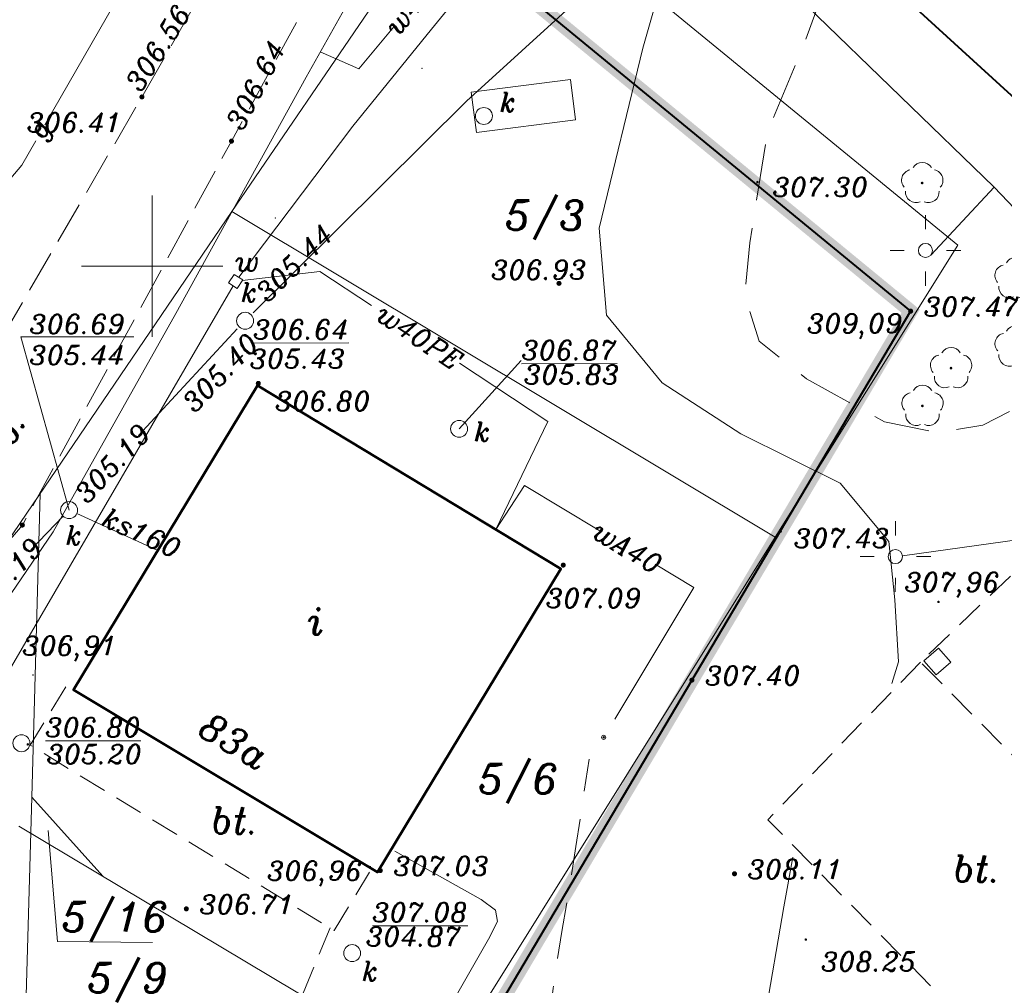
# Model space of a CAD drawing. Extents: x 4615668 to 9294084, y 5325188 to 10688993.
# Tile 598 of 656: x 4651533 to 4651568, y 5338628 to 5338662. Entities that reach past the tile are written whole.
import ezdxf
from ezdxf.enums import TextEntityAlignment as Align

# ---------------------------------------------------------------- set-up
doc = ezdxf.new("R2010")
doc.units = 0
doc.header["$MEASUREMENT"] = 0
for name, pattern in [('BUIB10', [1.5, 1, -0.5]), ('DASHDOT', [25.4, 12.7, -6.35, 0, -6.35]), ('DASHED', [19.05, 12.7, -6.35]), ('KTCR', [1.5, 1, -0.5]), ('KTJZ01', [2, 1.5, -0.5]), ('l219_500', [0.5, -0.25, 0, -0.25]), ('l346_500', [1.5, 1, -0.5]), ('l423_500', [2, 1.5, -0.5]), ('l424_500', [1.5, 1, -0.5]), ('l601_500', [1.5, 1, -0.5]), ('l812_500', [3, 2, -1])]:
    doc.linetypes.add(name, pattern=pattern)
for name, color, linetype in [('26', 7, 'Continuous'), ('52', 7, 'Continuous'), ('projekt', 202, 'Continuous'), ('UWWPA_907', 7, 'Continuous')]:
    doc.layers.add(name, color=color, linetype=linetype)
for name, color, linetype, lineweight in [('budynek', 7, 'Continuous', 53), ('chodnik', 7, 'l423_500', 13), ('e_slupy', 7, 'Continuous', 13), ('eNN', 7, 'Continuous', 13), ('funkcja_kondygnacja', 7, 'Continuous', 13), ('g', 7, 'Continuous', 13), ('gr_dzialki', 7, 'l219_500', 13), ('jezdnia', 7, 'l424_500', 13), ('k', 7, 'Continuous', 13), ('k_elem_naziemne', 7, 'Continuous', 13), ('k_komora', 7, 'l601_500', 13), ('k_opis', 7, 'Continuous', 13), ('k_rzedne', 7, 'Continuous', 13), ('nr_budynku', 7, 'Continuous', 13), ('nr_dzialki', 7, 'Continuous', 13), ('ogr_symb', 7, 'l901_500', 40), ('opisy_drog', 7, 'Continuous', 13), ('pkt_wys', 7, 'Continuous', 13), ('robocza26', 7, 'Continuous', 13), ('robocza50', 7, 'Continuous', 13), ('w', 7, 'Continuous', 13), ('w_elem_naziemne', 7, 'Continuous', 13), ('w_opis', 7, 'Continuous', 13), ('warst_ciagla', 7, 'Continuous', 0), ('warst_przeryw', 7, 'l812_500', 0), ('wiata', 7, 'l346_500', 13), ('Wymiar', 7, 'Continuous', 9), ('zielen', 7, 'Continuous', 13)]:
    doc.layers.add(name, color=color, linetype=linetype, lineweight=lineweight)
doc.styles.add('Style-ITALIC_1250', font='ITALIC_1250.shx')
doc.styles.add('txt', font='TXT', dxfattribs={"height": 0.2})
doc.linetypes.add('KTOK05', pattern='A,3.75,[16,dgnlstyle-2015all.shx,S=0.0028,R=0,X=0,Y=0],3.75', length=7.5)
doc.linetypes.add('l901_500', pattern='A,3.75,[38,dgnlstyle-2015all.shx,S=0.0028,R=0,X=0,Y=0],3.75', length=7.5)

# ---------------------------------------------------------------- blocks, each defined once
blk = doc.blocks.new('SB')
at = {"layer": 'UWWPA_907', "color": 7, "linetype": 'Continuous', "lineweight": 13}
for radius in [0.75, 0.25]:
    blk.add_circle((0, 0), radius, dxfattribs=at)
blk = doc.blocks.new('WYS')
at = {"layer": '52', "color": 67, "linetype": 'Continuous'}
blk.add_circle((0, 0), 0.08, dxfattribs=at)
blk = doc.blocks.new('511_5')
at = {"layer": 'e_slupy', "color": 7, "linetype": 'Continuous', "lineweight": 13}
blk.add_circle((0, 0), 0.25, dxfattribs=at)
blk = doc.blocks.new('515_5')
at = {"layer": 'e_slupy', "color": 7, "linetype": 'Continuous', "lineweight": 13}
for p, q in [((0, 0.75), (0, 1.25)), ((-1.25, 0), (-0.75, 0)), ((0.75, 0), (1.25, 0)), ((0, -1.25), (0, -0.75))]:
    blk.add_line(p, q, dxfattribs=at)
blk = doc.blocks.new('506_5')
at = {"layer": 'k_elem_naziemne', "color": 24, "linetype": 'Continuous', "lineweight": 13}
blk.add_circle((0, 0), 0.3, dxfattribs=at)
blk = doc.blocks.new('922_5')
at = {"layer": 'zielen', "linetype": 'Continuous', "lineweight": 13}
h = blk.add_hatch(color=96, dxfattribs=at)
edge = h.paths.add_edge_path()
edge.add_arc((0, 0), 0.05, 0, 360)
at = {"layer": 'zielen', "color": 96, "linetype": 'Continuous', "lineweight": 13}
for centre, start, end in [((0.005, 0.357), 30.1243, 149.8757), ((-0.352, 0.098), 101.9988, 221.9759), ((0.362, 0.098), 318.0241, 78.0012), ((-0.215, -0.321), 174.335, 293.7607), ((0.225, -0.321), 246.2393, 5.665)]:
    blk.add_arc(centre, 0.375, start, end, dxfattribs=at)
blk = doc.blocks.new('140_1')
at = {"linetype": 'ByBlock', "lineweight": -2}
blk.add_hatch(color=0, dxfattribs=at).paths.add_polyline_path([(0.9, 0, 1), (-0.9, 0, 1)], flags=16)
blk = doc.blocks.new('140')
at = {"linetype": 'ByBlock', "lineweight": -2}
blk.add_hatch(color=0, dxfattribs=at).paths.add_polyline_path([(0.45, 0, 1), (-0.45, 0, 1)], flags=16)
blk = doc.blocks.new('507_5')
at = {"layer": 'w_elem_naziemne', "color": 7, "linetype": 'Continuous', "lineweight": 13, "flags": 128}
blk.add_lwpolyline([(-0.18, -0.18), (0.18, -0.18), (0.18, 0.18), (-0.18, 0.18)], close=True, dxfattribs=at)
blk = doc.blocks.new('G$C3390F2A0')
at = {"layer": 'budynek', "color": 7, "linetype": 'Continuous', "lineweight": 53, "flags": 128}
blk.add_lwpolyline([(56.505, 55.96), (49.988, 45.182), (60.753, 38.731), (67.245, 49.466)], close=True, dxfattribs=at)
at = {"layer": 'chodnik', "color": 7, "linetype": 'KTCR', "lineweight": 13, "flags": 128}
for points in [[(79.976, 46.165), (74.574, 40.583), (87.824, 27.052)], [(49.713, 45.291), (48.453, 43.225), (59.211, 36.664), (60.471, 38.73)], [(59.069, 36.75), (57.426, 32.776), (60.197, 26.36), (72.553, 17.161), (73.897, 14.972)]]:
    blk.add_lwpolyline(points, dxfattribs=at)
at = {"layer": 'eNN', "color": 1, "linetype": 'Continuous', "lineweight": 13, "flags": 128}
for points in [[(69.242, 75.292), (75.952, 69.412), (82.584, 62.991), (80.344, 60.585)], [(82.584, 62.991), (84.997, 60.458), (97.264, 45.744), (98.254, 44.713)], [(91.426, 52.747), (85.009, 50.715), (79.336, 49.926)]]:
    blk.add_lwpolyline(points, dxfattribs=at)
at = {"layer": 'g', "color": 52, "linetype": 'Continuous', "lineweight": 13, "flags": 128}
for points in [[(48.976, 65.2), (56.987, 79.156), (61.682, 90.597), (66.25, 102.15), (67.511, 105.295)], [(18.453, 39.663), (28.229, 41.889), (31.654, 43.705), (44.378, 59.32), (48.154, 63.766), (48.651, 64.632)], [(61.363, 39.471), (64.424, 37.754), (64.925, 37.374), (65.005, 36.974), (64.685, 36.354), (63.168, 33.713), (61.64, 30.691), (57.158, 22.889), (55.289, 19.636), (54.63, 18.625), (54.371, 18.045)]]:
    blk.add_lwpolyline(points, dxfattribs=at)
at = {"layer": 'gr_dzialki', "color": 96, "linetype": 'Continuous', "lineweight": 13}
for p, q in [((64.281, 74.879), (55.598, 62.126)), ((81.301, 60.932), (64.281, 74.879)), ((55.598, 62.126), (48.331, 51.439)), ((74.835, 50.592), (55.598, 62.126)), ((74.835, 50.592), (81.301, 60.932)), ((48.803, 52.132), (48.507, 41.383)), ((48.331, 51.439), (42.893, 43.447)), ((62.901, 31.484), (74.835, 50.592)), ((48.3, 33.864), (48.507, 41.383)), ((48.507, 41.383), (51.02, 38.587)), ((62.901, 31.484), (48.056, 40.358))]:
    blk.add_line(p, q, dxfattribs=at)
at = {"layer": 'gr_dzialki', "color": 96, "linetype": 'Continuous', "lineweight": 13, "flags": 128}
blk.add_lwpolyline([(49.092, 40.196), (49.422, 36.273), (52.783, 36.238)], dxfattribs=at)
at = {"layer": 'jezdnia', "color": 7, "linetype": 'KTJZ01', "lineweight": 13, "flags": 128}
for points in [[(58.167, 76.235), (52.409, 66.184), (44.964, 53.366), (40.82, 48.381), (34.175, 43.393), (27.999, 40.436), (18.581, 38.395), (17.95, 39.145)], [(60.77, 74.084), (55.581, 64.618), (48.177, 51.019), (43.693, 45.814), (36.239, 40.256), (30.892, 37.45), (26.297, 35.358), (32.612, 35.695)]]:
    blk.add_lwpolyline(points, dxfattribs=at)
at = {"layer": 'k', "color": 24, "linetype": 'Continuous', "lineweight": 13}
blk.add_line((50.102, 51.426), (52.97, 50.114), dxfattribs=at)
at = {"layer": 'k', "color": 24, "linetype": 'Continuous', "lineweight": 13, "flags": 128}
for points in [[(56.346, 58.537), (63.903, 66.035), (69.652, 71.278)], [(52.286, 54.195), (55.787, 57.965)], [(48.477, 50.147), (49.622, 51.334)]]:
    blk.add_lwpolyline(points, dxfattribs=at)
at = {"layer": 'k_komora', "color": 24, "linetype": 'Continuous', "lineweight": 13, "flags": 128}
blk.add_lwpolyline([(64.255, 64.923), (67.762, 65.374), (67.579, 66.8), (64.072, 66.349)], close=True, dxfattribs=at)
at = {"layer": 'k_rzedne', "color": 24, "linetype": 'Continuous', "lineweight": 13}
blk.add_line((65.84, 56.848), (63.64, 54.429), dxfattribs=at)
at = {"layer": 'k_rzedne', "color": 24, "linetype": 'Continuous', "lineweight": 13, "flags": 128}
blk.add_lwpolyline([(49.83, 51.55), (48.127, 57.681), (52.127, 57.681)], dxfattribs=at)
at = {"layer": 'ogr_symb', "color": 7, "linetype": 'KTOK05', "lineweight": 40}
for points in [[(60.77, 74.084), (79.628, 58.596), (62.222, 29.226), (81.044, 21.172)], [(75.455, 70.061), (78.883, 70.193), (83.458, 65.996), (84.795, 62.814)]]:
    blk.add_lwpolyline(points, dxfattribs=at)
at = {"layer": 'robocza26', "color": 7, "linetype": 'Continuous', "lineweight": 0}
for p, q in [((52.769, 57.688), (52.769, 62.688)), ((50.269, 60.188), (55.269, 60.188))]:
    blk.add_line(p, q, dxfattribs=at)
at = {"layer": 'robocza50', "color": 7, "linetype": 'Continuous', "lineweight": 0}
for p, q in [((52.769, 57.688), (52.769, 62.688)), ((50.269, 60.188), (55.269, 60.188))]:
    blk.add_line(p, q, dxfattribs=at)
at = {"layer": 'w', "color": 160, "linetype": 'Continuous', "lineweight": 13, "flags": 128}
for points in [[(55.839, 59.795), (59.881, 65.148), (62.659, 68.579), (64.724, 71.128), (65.891, 73.29), (64.659, 74.329), (62.994, 75.575), (58.024, 79.431), (58.024, 79.431), (60.505, 83.776)], [(37.632, 33.219), (42.73, 41.189), (49.271, 50.781), (53.607, 58.514), (58.222, 66.885), (60.245, 70.486)], [(58.723, 67.777), (60.094, 67.184), (61.33, 68.666)], [(55.96, 59.677), (58.71, 60.005), (60.541, 58.8)], [(41.674, 35.607), (45.906, 42.787), (55.64, 59.496)], [(63.653, 56.75), (66.78, 54.692), (64.935, 50.862)], [(64.935, 50.862), (65.953, 52.425), (68.621, 50.816)], [(70.579, 49.636), (71.948, 48.809), (69.152, 44.142)]]:
    blk.add_lwpolyline(points, dxfattribs=at)
at = {"layer": 'w', "color": 160, "linetype": 'Continuous', "lineweight": 13}
for p in [(62.328, 67.196), (57.134, 61.89)]:
    blk.add_point(p, dxfattribs=at)
at = {"layer": 'warst_ciagla', "color": 21, "linetype": 'Continuous', "lineweight": 0, "flags": 128}
for points in [[(71.101, 71.281), (70.148, 67.911), (68.6, 61.539), (68.855, 58.459), (70.835, 56.056), (73.614, 54.246), (77.13, 52.5), (78.857, 50.435), (79.07, 48.368), (79.198, 46.174), (78.965, 45.41)], [(75.459, 39.258), (75.134, 37.501), (74.466, 33.577), (74.361, 32.193), (74.431, 29.415), (74.537, 26.712), (74.688, 25.365), (75.089, 23.452), (75.549, 21.716)]]:
    blk.add_lwpolyline(points, dxfattribs=at)
at = {"layer": 'warst_przeryw', "color": 21, "linetype": 'l812_500', "lineweight": 0, "flags": 128}
for points in [[(90.088, 53.384), (90.352, 55.01), (90.32, 56.666), (89.847, 57.818), (88.904, 57.995), (87.195, 57.224), (84.306, 55.654), (82.186, 54.558), (80.594, 54.29), (78.706, 54.672), (75.944, 56.2), (74.261, 57.529), (73.758, 59.155), (73.933, 61.018), (74.548, 64.912), (75.842, 68.018), (77.547, 72.741), (78.664, 75.522), (79.867, 77.672), (80.898, 78.855), (81.87, 79.211), (83.138, 79.065), (83.907, 77.795), (84.853, 75.282), (86.567, 71.263), (87.099, 69.379), (88.251, 67.547), (89.284, 66.809), (90.079, 67.491), (91.226, 70.33), (91.546, 73.583), (92.16, 76.003), (94.278, 80.677), (97.704, 87.308)], [(66.313, 26.712), (66.576, 30.614), (66.678, 31.953), (66.738, 32.621), (66.843, 33.623), (66.969, 34.622), (67.04, 35.121), (67.279, 36.625), (67.614, 38.627), (67.773, 39.629), (68.246, 42.732)]]:
    blk.add_lwpolyline(points, dxfattribs=at)
at = {"layer": 'wiata', "color": 7, "linetype": 'BUIB10', "lineweight": 13, "flags": 128}
blk.add_lwpolyline([(88.122, 37.926), (79.976, 46.165), (88.764, 54.567), (96.827, 45.897), (94.633, 43.941)], close=True, dxfattribs=at)
at = {"layer": 'wiata', "color": 7, "linetype": 'Continuous', "lineweight": 13, "flags": 128}
blk.add_lwpolyline([(80.613, 46.662), (81.048, 46.163), (80.533, 45.713), (80.097, 46.21)], close=True, dxfattribs=at)
at = {"layer": '26', "color": 155, "linetype": 'Continuous', "ltscale": 0.1, "xscale": 0.1, "yscale": 0.1, "zscale": 0.1, "rotation": 0.06577989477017}
blk.add_blockref('SB', (68.76, 43.502), dxfattribs=at)
at = {"layer": 'e_slupy', "color": 7, "linetype": 'Continuous', "lineweight": 13, "rotation": 359.9241255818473}
for p in [(80.152, 60.745), (79.087, 49.903)]:
    blk.add_blockref('515_5', p, dxfattribs=at)
at = {"layer": 'e_slupy', "color": 7, "linetype": 'Continuous', "lineweight": 13}
for p in [(80.152, 60.745), (79.087, 49.903)]:
    blk.add_blockref('511_5', p, dxfattribs=at)
at = {"layer": 'k_elem_naziemne', "color": 24, "linetype": 'Continuous', "lineweight": 13}
for p, rotation in [((64.517, 65.509), 304.6965416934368), ((56.062, 58.256), 290.7329260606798), ((63.64, 54.429), 270.0657797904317), ((49.83, 51.55), 276.960343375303), ((48.144, 43.291), 270.065780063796), ((59.854, 35.858), 286.6326712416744)]:
    blk.add_blockref('506_5', p, dxfattribs=dict(at, rotation=rotation))
at = {"layer": 'pkt_wys', "color": 7, "linetype": 'Continuous', "lineweight": 13, "xscale": 0.1, "yscale": 0.1, "zscale": 0.1}
for name, p, rotation in [('140_1', (52.409, 66.184), 0.06578024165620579), ('140_1', (52.409, 66.184), 0.06578024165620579), ('140_1', (52.409, 66.184), 0.06578024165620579), ('140_1', (52.409, 66.184), 0.06578024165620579), ('140_1', (52.409, 66.184), 0.06578024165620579), ('140_1', (52.409, 66.184), 0.06578024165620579), ('140_1', (52.409, 66.184), 0.06578024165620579), ('140_1', (52.409, 66.184), 0.06578024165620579), ('140_1', (55.581, 64.618), 0.06578024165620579), ('140_1', (55.581, 64.618), 0.06578024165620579), ('140_1', (55.581, 64.618), 0.06578024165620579), ('140_1', (55.581, 64.618), 0.06578024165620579), ('140_1', (55.581, 64.618), 0.06578024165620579), ('140_1', (55.581, 64.618), 0.06578024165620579), ('140_1', (55.581, 64.618), 0.06578024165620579), ('140_1', (55.581, 64.618), 0.06578024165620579), ('140', (74.204, 63.168), 0.06578024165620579), ('140_1', (67.177, 59.581), 0.06578024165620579), ('140_1', (67.177, 59.581), 0.06578024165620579), ('140_1', (67.177, 59.581), 0.06578024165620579), ('140_1', (67.177, 59.581), 0.06578024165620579), ('140_1', (67.177, 59.581), 0.06578024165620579), ('140_1', (67.177, 59.581), 0.06578024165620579), ('140_1', (67.177, 59.581), 0.06578024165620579), ('140_1', (67.177, 59.581), 0.06578024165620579), ('140_1', (67.177, 59.581), 0.06578024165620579), ('140_1', (67.177, 59.581), 0.06578024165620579), ('140_1', (67.177, 59.581), 0.06578024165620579), ('140_1', (67.177, 59.581), 0.06578024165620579), ('140_1', (79.628, 58.596), 0.06578024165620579), ('140_1', (79.628, 58.596), 0.06578024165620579), ('140_1', (79.628, 58.596), 0.06578024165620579), ('140_1', (79.628, 58.596), 0.06578024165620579), ('140_1', (79.628, 58.596), 0.06578024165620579), ('140_1', (79.628, 58.596), 0.06578024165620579), ('140_1', (79.628, 58.596), 0.06578024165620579), ('140_1', (79.628, 58.596), 0.06578024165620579), ('140_1', (79.628, 58.596), 0.06578024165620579), ('140_1', (79.628, 58.596), 0.06578024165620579), ('140_1', (79.628, 58.596), 0.06578024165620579), ('140_1', (79.628, 58.596), 0.06578024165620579), ('WYS', (79.241, 58.355), 0.06577989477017), ('140_1', (56.531, 56.039), 0.06578024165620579), ('140_1', (56.531, 56.039), 0.06578024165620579), ('140_1', (56.531, 56.039), 0.06578024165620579), ('140_1', (56.531, 56.039), 0.06578024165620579), ('140_1', (56.531, 56.039), 0.06578024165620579), ('140_1', (56.531, 56.039), 0.06578024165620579), ('140_1', (56.531, 56.039), 0.06578024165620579), ('140_1', (56.531, 56.039), 0.06578024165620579), ('140_1', (48.177, 51.019), 0.06578024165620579), ('140_1', (48.177, 51.019), 0.06578024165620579), ('140_1', (48.177, 51.019), 0.06578024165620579), ('140_1', (48.177, 51.019), 0.06578024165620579), ('140_1', (48.177, 51.019), 0.06578024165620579), ('140_1', (48.177, 51.019), 0.06578024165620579), ('140_1', (48.177, 51.019), 0.06578024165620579), ('140', (75.026, 50.796), 0.06578024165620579), ('140_1', (67.328, 49.601), 0.06578024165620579), ('140_1', (67.328, 49.601), 0.06578024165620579), ('140_1', (67.328, 49.601), 0.06578024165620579), ('140_1', (67.328, 49.601), 0.06578024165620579), ('140_1', (67.328, 49.601), 0.06578024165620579), ('140_1', (67.328, 49.601), 0.06578024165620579), ('140_1', (67.328, 49.601), 0.06578024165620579), ('140_1', (67.328, 49.601), 0.06578024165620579), ('140_1', (67.328, 49.601), 0.06578024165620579), ('140_1', (67.328, 49.601), 0.06578024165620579), ('140_1', (67.328, 49.601), 0.06578024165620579), ('140_1', (67.328, 49.601), 0.06578024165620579), ('140', (80.613, 48.3), 0.06578024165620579), ('140', (80.613, 48.3), 0.06578024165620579), ('140', (80.613, 48.3), 0.06578024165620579), ('140', (80.613, 48.3), 0.06578024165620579), ('140', (80.613, 48.3), 0.06578024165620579), ('140', (80.613, 48.3), 0.06578024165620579), ('WYS', (48.551, 45.711), 0.06577989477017), ('140_1', (71.883, 45.527), 0.06578024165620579), ('140_1', (71.883, 45.527), 0.06578024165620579), ('140_1', (71.883, 45.527), 0.06578024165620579), ('140_1', (71.883, 45.527), 0.06578024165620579), ('140_1', (71.883, 45.527), 0.06578024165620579), ('140_1', (71.883, 45.527), 0.06578024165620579), ('140_1', (71.883, 45.527), 0.06578024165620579), ('140_1', (71.883, 45.527), 0.06578024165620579), ('140_1', (71.883, 45.527), 0.06578024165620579), ('140_1', (71.883, 45.527), 0.06578024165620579), ('140_1', (71.883, 45.527), 0.06578024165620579), ('140_1', (71.883, 45.527), 0.06578024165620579), ('140', (48.369, 43.251), 0.06578024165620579), ('140', (48.369, 43.251), 0.06578024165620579), ('140', (48.369, 43.251), 0.06578024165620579), ('140', (48.369, 43.251), 0.06578024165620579), ('WYS', (60.487, 38.926), 0.06577989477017), ('140_1', (60.851, 38.784), 0.06578024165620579), ('140_1', (60.851, 38.784), 0.06578024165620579), ('140_1', (60.851, 38.784), 0.06578024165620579), ('140_1', (60.851, 38.784), 0.06578024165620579), ('140_1', (60.851, 38.784), 0.06578024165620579), ('140_1', (60.851, 38.784), 0.06578024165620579), ('140_1', (60.851, 38.784), 0.06578024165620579), ('140_1', (60.851, 38.784), 0.06578024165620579), ('140_1', (73.391, 38.668), 0.06578024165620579), ('140_1', (73.391, 38.668), 0.06578024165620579), ('140_1', (73.391, 38.668), 0.06578024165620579), ('140_1', (73.391, 38.668), 0.06578024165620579), ('140_1', (73.391, 38.668), 0.06578024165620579), ('140_1', (73.391, 38.668), 0.06578024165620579), ('140_1', (73.391, 38.668), 0.06578024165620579), ('140_1', (73.391, 38.668), 0.06578024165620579), ('140_1', (73.391, 38.668), 0.06578024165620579), ('140_1', (73.391, 38.668), 0.06578024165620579), ('140_1', (73.391, 38.668), 0.06578024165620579), ('140_1', (73.391, 38.668), 0.06578024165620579), ('140_1', (53.982, 37.426), 0.06578024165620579), ('140_1', (53.982, 37.426), 0.06578024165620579), ('140_1', (53.982, 37.426), 0.06578024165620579), ('140_1', (53.982, 37.426), 0.06578024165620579), ('140_1', (53.982, 37.426), 0.06578024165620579), ('140_1', (53.982, 37.426), 0.06578024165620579), ('140_1', (53.982, 37.426), 0.06578024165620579), ('140_1', (53.982, 37.426), 0.06578024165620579), ('140', (75.916, 36.34), 0.06578024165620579)]:
    blk.add_blockref(name, p, dxfattribs=dict(at, rotation=rotation))
at = {"layer": 'w_elem_naziemne', "color": 7, "linetype": 'Continuous', "lineweight": 13, "rotation": 327.4813007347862}
blk.add_blockref('507_5', (55.729, 59.65), dxfattribs=at)
at = {"layer": 'zielen', "color": 96, "linetype": 'Continuous', "lineweight": 13}
for p in [(80.034, 63.135), (83.338, 59.765), (83.34, 57.345), (81.056, 56.578), (80.043, 55.24)]:
    blk.add_blockref('922_5', p, dxfattribs=at)
at = {"layer": 'funkcja_kondygnacja', "color": 7, "linetype": 'Continuous', "lineweight": 13, "style": 'Style-ITALIC_1250'}
blk.add_text('i', height=0.94, dxfattribs=at).set_placement((58.551, 47.614), align=Align.MIDDLE_CENTER)
at = {"layer": 'g', "color": 52, "linetype": 'Continuous', "lineweight": 13, "insert": (48.872, 65.012), "char_height": 0.68, "attachment_point": 5, "rotation": 60.1443, "line_spacing_factor": 0.722892, "style": 'txt'}
blk.add_mtext('\\FITALIC_1250.shx;g', dxfattribs=at)
at = {"layer": 'k_elem_naziemne', "color": 24, "linetype": 'Continuous', "lineweight": 13, "style": 'Style-ITALIC_1250'}
for p in [(65.075, 65.658), (55.912, 58.922), (64.168, 53.987), (60.194, 34.881)]:
    blk.add_text('k', height=0.68, dxfattribs=at).set_placement(p)
at = {"layer": 'k_elem_naziemne', "color": 24, "linetype": 'Continuous', "lineweight": 13, "insert": (49.707, 50.316), "char_height": 0.68, "attachment_point": 7, "line_spacing_factor": 0.722892, "style": 'Style-ITALIC_1250'}
blk.add_mtext('\\FITALIC_1250.shx;k', dxfattribs=at)
at = {"layer": 'k_opis', "color": 24, "linetype": 'Continuous', "lineweight": 13, "char_height": 0.68, "line_spacing_factor": 0.722892, "style": 'Style-ITALIC_1250'}
for s, insert, attachment_point, rotation in [('\\FITALIC_1250.shx;305.19', (50.219, 51.969), 4, 47.1228), ('\\FITALIC_1250.shx;ks160', (50.938, 51.033), 7, 335.4186), ('\\FITALIC_1250.shx;305.19', (46.367, 47.961), 4, 46.0201)]:
    blk.add_mtext(s, dxfattribs=dict(at, insert=insert, attachment_point=attachment_point, rotation=rotation))
at = {"layer": 'k_rzedne', "color": 24, "linetype": 'Continuous', "lineweight": 13, "char_height": 0.68, "line_spacing_factor": 0.722892, "style": 'txt'}
for s, insert, attachment_point, rotation in [('\\FITALIC_1250.shx;305.44', (56.852, 58.867), 7, 44.7727), ('\\FITALIC_1250.shx;\\L306.64', (56.351, 57.604), 7, 0.0658), ('\\FITALIC_1250.shx;\\L306.87', (65.852, 56.872), 7, 0.0658), ('\\FITALIC_1250.shx;305.40', (54.272, 54.959), 7, 46.4543), ('\\FITALIC_1250.shx;305.43', (56.225, 57.25), 1, 0.0658), ('\\FITALIC_1250.shx;305.83', (65.936, 56.69), 1, 0.0658), ('\\FITALIC_1250.shx;\\L306.80', (48.99, 43.515), 7, 0.0658), ('\\FITALIC_1250.shx;305.20', (49.034, 43.246), 1, 0.0658), ('\\FITALIC_1250.shx;\\L307.08', (60.568, 36.961), 7, 0.0658), ('\\FITALIC_1250.shx;304.87', (60.343, 36.785), 1, 0.0658)]:
    blk.add_mtext(s, dxfattribs=dict(at, insert=insert, attachment_point=attachment_point, rotation=rotation))
at = {"layer": 'k_rzedne', "color": 24, "linetype": 'Continuous', "lineweight": 13, "char_height": 0.68, "line_spacing_factor": 0.722892, "style": 'Style-ITALIC_1250'}
for s, insert, attachment_point in [('\\FITALIC_1250.shx;306.69', (48.427, 57.799), 7), ('\\FITALIC_1250.shx;305.44', (48.427, 57.381), 1)]:
    blk.add_mtext(s, dxfattribs=dict(at, insert=insert, attachment_point=attachment_point))
at = {"layer": 'nr_budynku', "color": 7, "linetype": 'Continuous', "lineweight": 13, "style": 'Style-ITALIC_1250'}
blk.add_text('83a', height=0.94, rotation=329.0684, dxfattribs=at).set_placement((55.429, 42.971), align=Align.CENTER)
at = {"layer": 'nr_dzialki', "color": 96, "linetype": 'Continuous', "lineweight": 13, "char_height": 1.04, "attachment_point": 7, "rotation": 0.0658, "line_spacing_factor": 0.722892, "style": 'txt'}
for s, insert in [('\\FITALIC_1250.shx;5/3', (65.27, 61.128)), ('\\FITALIC_1250.shx;5/6', (64.317, 41.163)), ('\\FITALIC_1250.shx;5/16', (49.573, 36.273)), ('\\FITALIC_1250.shx;5/9', (50.482, 34.115))]:
    blk.add_mtext(s, dxfattribs=dict(at, insert=insert))
at = {"layer": 'opisy_drog', "color": 7, "linetype": 'Continuous', "lineweight": 13, "style": 'Style-ITALIC_1250'}
for p in [(55.714, 40.558), (81.983, 38.848)]:
    blk.add_text('bt.', height=0.94, dxfattribs=at).set_placement(p, align=Align.MIDDLE_CENTER)
at = {"layer": 'opisy_drog', "color": 7, "linetype": 'Continuous', "lineweight": 13, "insert": (47.257, 53.388), "char_height": 0.94, "attachment_point": 5, "rotation": 61.5988, "line_spacing_factor": 0.722892, "style": 'txt'}
blk.add_mtext('\\FITALIC_1250.shx;j.mb.', dxfattribs=at)
at = {"layer": 'pkt_wys', "color": 7, "linetype": 'Continuous', "lineweight": 13, "char_height": 0.68, "attachment_point": 7, "line_spacing_factor": 0.722892}
for s, insert, rotation, style in [('\\FITALIC_1250.shx; 306.56', (52.105, 65.92), 57.4585, 'Style-ITALIC_1250'), ('\\FITALIC_1250.shx; 306.56', (52.105, 65.92), 57.4585, 'Style-ITALIC_1250'), ('\\FITALIC_1250.shx; 306.56', (52.105, 65.92), 57.4585, 'Style-ITALIC_1250'), ('\\FITALIC_1250.shx; 306.56', (52.105, 65.92), 57.4585, 'Style-ITALIC_1250'), ('\\FITALIC_1250.shx; 306.56', (52.105, 65.92), 57.4585, 'Style-ITALIC_1250'), ('\\FITALIC_1250.shx; 306.56', (52.105, 65.92), 57.4585, 'Style-ITALIC_1250'), ('\\FITALIC_1250.shx; 306.56', (52.105, 65.92), 57.4585, 'Style-ITALIC_1250'), ('\\FITALIC_1250.shx; 306.56', (52.105, 65.92), 57.4585, 'Style-ITALIC_1250'), ('\\FITALIC_1250.shx; 306.64', (55.742, 64.534), 62.4398, 'Style-ITALIC_1250'), ('\\FITALIC_1250.shx; 306.64', (55.742, 64.534), 62.4398, 'Style-ITALIC_1250'), ('\\FITALIC_1250.shx; 306.64', (55.742, 64.534), 62.4398, 'Style-ITALIC_1250'), ('\\FITALIC_1250.shx; 306.64', (55.742, 64.534), 62.4398, 'Style-ITALIC_1250'), ('\\FITALIC_1250.shx; 306.64', (55.742, 64.534), 62.4398, 'Style-ITALIC_1250'), ('\\FITALIC_1250.shx; 306.64', (55.742, 64.534), 62.4398, 'Style-ITALIC_1250'), ('\\FITALIC_1250.shx; 306.64', (55.742, 64.534), 62.4398, 'Style-ITALIC_1250'), ('\\FITALIC_1250.shx; 306.64', (55.742, 64.534), 62.4398, 'Style-ITALIC_1250'), ('\\FITALIC_1250.shx; 306.41', (47.871, 64.937), 0.0658, 'Style-ITALIC_1250'), ('\\FITALIC_1250.shx; 306.41', (47.871, 64.937), 0.0658, 'Style-ITALIC_1250'), ('\\FITALIC_1250.shx; 306.41', (47.871, 64.937), 0.0658, 'Style-ITALIC_1250'), ('\\FITALIC_1250.shx; 306.41', (47.871, 64.937), 0.0658, 'Style-ITALIC_1250'), ('\\FITALIC_1250.shx; 306.41', (47.871, 64.937), 0.0658, 'Style-ITALIC_1250'), ('\\FITALIC_1250.shx; 306.41', (47.871, 64.937), 0.0658, 'Style-ITALIC_1250'), ('\\FITALIC_1250.shx; 306.41', (47.871, 64.937), 0.0658, 'Style-ITALIC_1250'), ('\\FITALIC_1250.shx; 306.41', (47.871, 64.937), 0.0658, 'Style-ITALIC_1250'), ('\\FITALIC_1250.shx;307.30', (74.743, 62.651), 0.0658, 'Style-ITALIC_1250'), ('\\FITALIC_1250.shx; 306.93', (64.307, 59.72), 0.0658, 'Style-ITALIC_1250'), ('\\FITALIC_1250.shx; 307.47', (79.628, 58.414), 0.0658, 'Style-ITALIC_1250'), ('\\FITALIC_1250.shx; 307.47', (79.628, 58.414), 0.0658, 'Style-ITALIC_1250'), ('\\FITALIC_1250.shx; 307.47', (79.628, 58.414), 0.0658, 'Style-ITALIC_1250'), ('\\FITALIC_1250.shx; 307.47', (79.628, 58.414), 0.0658, 'Style-ITALIC_1250'), ('\\FITALIC_1250.shx; 307.47', (79.628, 58.414), 0.0658, 'Style-ITALIC_1250'), ('\\FITALIC_1250.shx; 307.47', (79.628, 58.414), 0.0658, 'Style-ITALIC_1250'), ('\\FITALIC_1250.shx; 307.47', (79.628, 58.414), 0.0658, 'Style-ITALIC_1250'), ('\\FITALIC_1250.shx; 307.47', (79.628, 58.414), 0.0658, 'Style-ITALIC_1250'), ('\\FITALIC_1250.shx; 307.47', (79.628, 58.414), 0.0658, 'Style-ITALIC_1250'), ('\\FITALIC_1250.shx; 307.47', (79.628, 58.414), 0.0658, 'Style-ITALIC_1250'), ('\\FITALIC_1250.shx; 307.47', (79.628, 58.414), 0.0658, 'Style-ITALIC_1250'), ('\\FITALIC_1250.shx; 307.47', (79.628, 58.414), 0.0658, 'Style-ITALIC_1250'), ('\\FITALIC_1250.shx;309,09', (75.959, 57.613), 0.0658, 'txt'), ('\\FITALIC_1250.shx; 306.80', (56.657, 55.067), 0.0658, 'Style-ITALIC_1250'), ('\\FITALIC_1250.shx; 306.80', (56.657, 55.067), 0.0658, 'Style-ITALIC_1250'), ('\\FITALIC_1250.shx; 306.80', (56.657, 55.067), 0.0658, 'Style-ITALIC_1250'), ('\\FITALIC_1250.shx; 306.80', (56.657, 55.067), 0.0658, 'Style-ITALIC_1250'), ('\\FITALIC_1250.shx; 306.80', (56.657, 55.067), 0.0658, 'Style-ITALIC_1250'), ('\\FITALIC_1250.shx; 306.80', (56.657, 55.067), 0.0658, 'Style-ITALIC_1250'), ('\\FITALIC_1250.shx; 306.80', (56.657, 55.067), 0.0658, 'Style-ITALIC_1250'), ('\\FITALIC_1250.shx; 306.80', (56.657, 55.067), 0.0658, 'Style-ITALIC_1250'), ('\\FITALIC_1250.shx;307.43', (75.497, 50.211), 0.0658, 'Style-ITALIC_1250'), ('\\FITALIC_1250.shx;307,96', (79.413, 48.447), 0.0658, 'txt'), ('\\FITALIC_1250.shx; 307.09', (66.248, 48.087), 0.0658, 'Style-ITALIC_1250'), ('\\FITALIC_1250.shx; 307.09', (66.248, 48.087), 0.0658, 'Style-ITALIC_1250'), ('\\FITALIC_1250.shx; 307.09', (66.248, 48.087), 0.0658, 'Style-ITALIC_1250'), ('\\FITALIC_1250.shx; 307.09', (66.248, 48.087), 0.0658, 'Style-ITALIC_1250'), ('\\FITALIC_1250.shx; 307.09', (66.248, 48.087), 0.0658, 'Style-ITALIC_1250'), ('\\FITALIC_1250.shx; 307.09', (66.248, 48.087), 0.0658, 'Style-ITALIC_1250'), ('\\FITALIC_1250.shx; 307.09', (66.248, 48.087), 0.0658, 'Style-ITALIC_1250'), ('\\FITALIC_1250.shx; 307.09', (66.248, 48.087), 0.0658, 'Style-ITALIC_1250'), ('\\FITALIC_1250.shx; 307.09', (66.248, 48.087), 0.0658, 'Style-ITALIC_1250'), ('\\FITALIC_1250.shx; 307.09', (66.248, 48.087), 0.0658, 'Style-ITALIC_1250'), ('\\FITALIC_1250.shx; 307.09', (66.248, 48.087), 0.0658, 'Style-ITALIC_1250'), ('\\FITALIC_1250.shx; 307.09', (66.248, 48.087), 0.0658, 'Style-ITALIC_1250'), ('\\FITALIC_1250.shx;306,91', (48.174, 46.199), 0.0658, 'txt'), ('\\FITALIC_1250.shx; 307.40', (71.883, 45.345), 0.0658, 'Style-ITALIC_1250'), ('\\FITALIC_1250.shx; 307.40', (71.883, 45.345), 0.0658, 'Style-ITALIC_1250'), ('\\FITALIC_1250.shx; 307.40', (71.883, 45.345), 0.0658, 'Style-ITALIC_1250'), ('\\FITALIC_1250.shx; 307.40', (71.883, 45.345), 0.0658, 'Style-ITALIC_1250'), ('\\FITALIC_1250.shx; 307.40', (71.883, 45.345), 0.0658, 'Style-ITALIC_1250'), ('\\FITALIC_1250.shx; 307.40', (71.883, 45.345), 0.0658, 'Style-ITALIC_1250'), ('\\FITALIC_1250.shx; 307.40', (71.883, 45.345), 0.0658, 'Style-ITALIC_1250'), ('\\FITALIC_1250.shx; 307.40', (71.883, 45.345), 0.0658, 'Style-ITALIC_1250'), ('\\FITALIC_1250.shx; 307.40', (71.883, 45.345), 0.0658, 'Style-ITALIC_1250'), ('\\FITALIC_1250.shx; 307.40', (71.883, 45.345), 0.0658, 'Style-ITALIC_1250'), ('\\FITALIC_1250.shx; 307.40', (71.883, 45.345), 0.0658, 'Style-ITALIC_1250'), ('\\FITALIC_1250.shx; 307.40', (71.883, 45.345), 0.0658, 'Style-ITALIC_1250'), ('\\FITALIC_1250.shx; 307.03', (60.851, 38.602), 0.0658, 'Style-ITALIC_1250'), ('\\FITALIC_1250.shx; 307.03', (60.851, 38.602), 0.0658, 'Style-ITALIC_1250'), ('\\FITALIC_1250.shx; 307.03', (60.851, 38.602), 0.0658, 'Style-ITALIC_1250'), ('\\FITALIC_1250.shx; 307.03', (60.851, 38.602), 0.0658, 'Style-ITALIC_1250'), ('\\FITALIC_1250.shx; 307.03', (60.851, 38.602), 0.0658, 'Style-ITALIC_1250'), ('\\FITALIC_1250.shx; 307.03', (60.851, 38.602), 0.0658, 'Style-ITALIC_1250'), ('\\FITALIC_1250.shx; 307.03', (60.851, 38.602), 0.0658, 'Style-ITALIC_1250'), ('\\FITALIC_1250.shx; 307.03', (60.851, 38.602), 0.0658, 'Style-ITALIC_1250'), ('\\FITALIC_1250.shx; 308.11', (73.391, 38.486), 0.0658, 'Style-ITALIC_1250'), ('\\FITALIC_1250.shx; 308.11', (73.391, 38.486), 0.0658, 'Style-ITALIC_1250'), ('\\FITALIC_1250.shx; 308.11', (73.391, 38.486), 0.0658, 'Style-ITALIC_1250'), ('\\FITALIC_1250.shx; 308.11', (73.391, 38.486), 0.0658, 'Style-ITALIC_1250'), ('\\FITALIC_1250.shx; 308.11', (73.391, 38.486), 0.0658, 'Style-ITALIC_1250'), ('\\FITALIC_1250.shx; 308.11', (73.391, 38.486), 0.0658, 'Style-ITALIC_1250'), ('\\FITALIC_1250.shx; 308.11', (73.391, 38.486), 0.0658, 'Style-ITALIC_1250'), ('\\FITALIC_1250.shx; 308.11', (73.391, 38.486), 0.0658, 'Style-ITALIC_1250'), ('\\FITALIC_1250.shx; 308.11', (73.391, 38.486), 0.0658, 'Style-ITALIC_1250'), ('\\FITALIC_1250.shx; 308.11', (73.391, 38.486), 0.0658, 'Style-ITALIC_1250'), ('\\FITALIC_1250.shx; 308.11', (73.391, 38.486), 0.0658, 'Style-ITALIC_1250'), ('\\FITALIC_1250.shx; 308.11', (73.391, 38.486), 0.0658, 'Style-ITALIC_1250'), ('\\FITALIC_1250.shx;306,96', (56.843, 38.228), 0.0658, 'txt'), ('\\FITALIC_1250.shx; 306.71', (53.982, 37.244), 0.0658, 'Style-ITALIC_1250'), ('\\FITALIC_1250.shx; 306.71', (53.982, 37.244), 0.0658, 'Style-ITALIC_1250'), ('\\FITALIC_1250.shx; 306.71', (53.982, 37.244), 0.0658, 'Style-ITALIC_1250'), ('\\FITALIC_1250.shx; 306.71', (53.982, 37.244), 0.0658, 'Style-ITALIC_1250'), ('\\FITALIC_1250.shx; 306.71', (53.982, 37.244), 0.0658, 'Style-ITALIC_1250'), ('\\FITALIC_1250.shx; 306.71', (53.982, 37.244), 0.0658, 'Style-ITALIC_1250'), ('\\FITALIC_1250.shx; 306.71', (53.982, 37.244), 0.0658, 'Style-ITALIC_1250'), ('\\FITALIC_1250.shx; 306.71', (53.982, 37.244), 0.0658, 'Style-ITALIC_1250'), ('\\FITALIC_1250.shx;308.25', (76.455, 35.217), 0.0658, 'Style-ITALIC_1250')]:
    blk.add_mtext(s, dxfattribs=dict(at, insert=insert, rotation=rotation, style=style))
at = {"layer": 'w', "color": 160, "linetype": 'Continuous', "lineweight": 13, "char_height": 0.68, "attachment_point": 5, "line_spacing_factor": 0.722892, "style": 'txt'}
for s, insert, rotation in [('\\FITALIC_1250.shx;w40PE', (62.306, 69.835), 50.1544), ('\\FITALIC_1250.shx;wA40', (69.6, 50.225), 328.9027)]:
    blk.add_mtext(s, dxfattribs=dict(at, insert=insert, rotation=rotation))
at = {"layer": 'w_elem_naziemne', "color": 7, "linetype": 'Continuous', "lineweight": 13, "insert": (55.718, 60.02), "char_height": 0.68, "attachment_point": 7, "line_spacing_factor": 0.722892, "style": 'Style-ITALIC_1250'}
blk.add_mtext('\\FITALIC_1250.shx;w', dxfattribs=at)
at = {"layer": 'w_opis', "color": 160, "linetype": 'Continuous', "lineweight": 13, "insert": (60.825, 58.613), "char_height": 0.68, "attachment_point": 4, "rotation": 326.6394, "line_spacing_factor": 0.722892, "style": 'Style-ITALIC_1250'}
blk.add_mtext('\\FITALIC_1250.shx;w40PE', dxfattribs=at)

msp = doc.modelspace()

# ---------------------------------------------------------------- linework, layer by layer
at = {"layer": 'projekt', "color": 94, "linetype": 'DASHDOT', "lineweight": 0, "ltscale": 0.1, "const_width": 0.5}
msp.add_lwpolyline([(4651566.021, 5338613.968), (4651558.374, 5338617.24), (4651547.198, 5338622.021), (4651564.603, 5338651.393), (4651552.904, 5338661.002), (4651545.747, 5338666.88), (4651541.754, 5338670.151), (4651538.616, 5338672.832), (4651542.093, 5338681.008), (4651546.516, 5338691.959), (4651551.189, 5338709.466), (4651556.077, 5338728.86), (4651558.23, 5338737.597), (4651559.929, 5338744.021), (4651562.842, 5338763.156), (4651562.44, 5338769.185)], dxfattribs=at)

# ---------------------------------------------------------------- block references
at = {"layer": 'Wymiar', "color": 242, "linetype": 'DASHED', "lineweight": 30, "ltscale": 0.01}
msp.add_blockref('G$C3390F2A0', (4651484.977, 5338592.796), dxfattribs=at)

doc.saveas('drawing.dxf')
